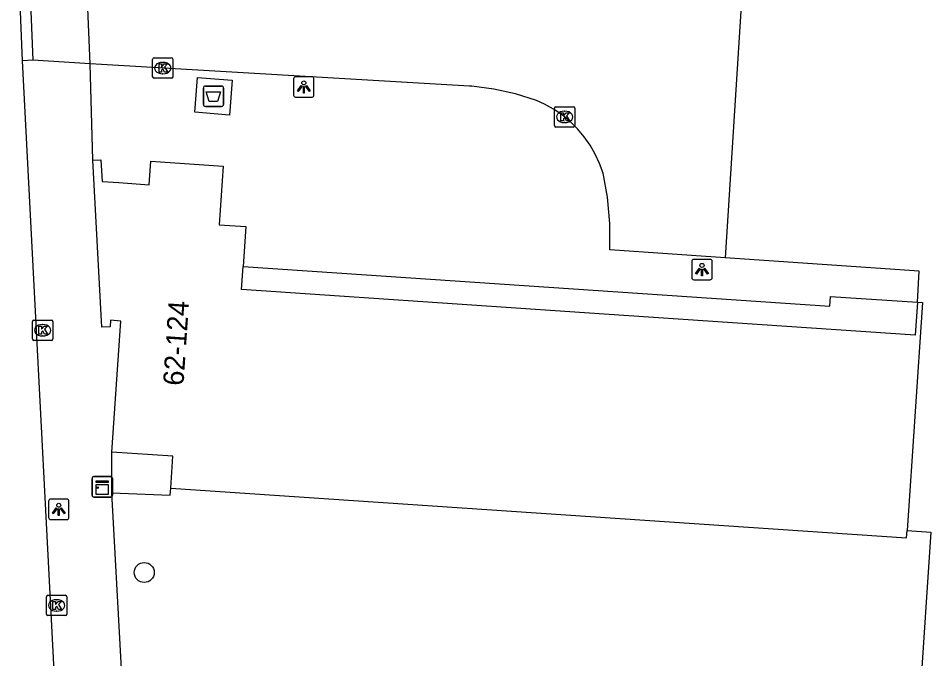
# Model space of a CAD drawing. Extents: x 161084 to 161928, y 385355 to 386522.
# Drawn here: x 161818.78 to 161863.48, y 386010 to 386041.39 of the extents above; entities that cross this region are included whole.
import ezdxf

# ---------------------------------------------------------------- set-up
doc = ezdxf.new("R2010")
doc.units = 0
for name, color, linetype in [('IMGEO_Afval_apart_plaats', 7, 'Continuous'), ('IMGEO_Berm_groen', 7, 'Continuous'), ('IMGEO_Boom', 7, 'Continuous'), ('IMGEO_Kast', 7, 'Continuous'), ('IMGEO_Kolk', 7, 'Continuous'), ('IMGEO_Lichtpunt', 7, 'Continuous'), ('IMGEO_Pand', 7, 'Continuous'), ('IMGEO_Pand_nummerreeks', 7, 'Continuous'), ('IMGEO_Parkeervlak_open', 7, 'Continuous'), ('IMGEO_Rijbaan_lokaal_open', 7, 'Continuous'), ('IMGEO_Voetpad_gesloten', 7, 'Continuous'), ('IMGEO_Voetpad_open', 7, 'Continuous')]:
    doc.layers.add(name, color=color, linetype=linetype)

msp = doc.modelspace()

# ---------------------------------------------------------------- linework, layer by layer
at = {"layer": 'IMGEO_Afval_apart_plaats'}
for p, q in [((161827.851, 386037.168), (161827.851, 386037.968)), ((161827.851, 386037.968), (161827.851, 386037.168)), ((161827.951, 386038.068), (161828.741, 386038.068)), ((161828.741, 386038.068), (161827.951, 386038.068)), ((161828.841, 386037.968), (161828.841, 386037.168)), ((161828.841, 386037.168), (161828.841, 386037.968)), ((161828.741, 386037.068), (161827.951, 386037.068)), ((161827.951, 386037.068), (161828.741, 386037.068))]:
    msp.add_line(p, q, dxfattribs=at)
msp.add_lwpolyline([(161827.994, 386037.782), (161828.698, 386037.782), (161828.549, 386037.312), (161828.143, 386037.312), (161827.994, 386037.782)], dxfattribs=at)
for centre, start, end in [((161827.951, 386037.968), 90, 180), ((161827.951, 386037.968), 90, 180), ((161828.741, 386037.968), 0, 90), ((161828.741, 386037.968), 360, 90), ((161827.951, 386037.168), 180, 270), ((161827.951, 386037.168), 180, 270), ((161828.741, 386037.168), 270, 0), ((161828.741, 386037.168), 270, 0)]:
    msp.add_arc(centre, 0.1, start, end, dxfattribs=at)
at = {"layer": 'IMGEO_Berm_groen'}
msp.add_lwpolyline([(161862.326, 386016.281), (161863.481, 386016.205), (161862.401, 386000), (161862.107, 385995.589), (161860.312, 385995.707)], dxfattribs=at)
at = {"layer": 'IMGEO_Boom'}
msp.add_circle((161824.954, 386014.226), 0.489, dxfattribs=at)
at = {"layer": 'IMGEO_Kast'}
for p, q in [((161822.397, 386017.999), (161822.397, 386018.84)), ((161822.397, 386018.84), (161822.397, 386017.999)), ((161822.472, 386018.924), (161823.313, 386018.924)), ((161823.313, 386018.924), (161822.472, 386018.924)), ((161823.397, 386018.849), (161823.397, 386018.008)), ((161823.397, 386018.008), (161823.397, 386018.849)), ((161823.322, 386017.924), (161822.481, 386017.924)), ((161822.481, 386017.924), (161823.322, 386017.924))]:
    msp.add_line(p, q, dxfattribs=at)
for points in [[(161822.592, 386018.714), (161823.192, 386018.714), (161823.192, 386018.629), (161822.592, 386018.629), (161822.592, 386018.714)], [(161822.592, 386018.539), (161823.192, 386018.539), (161823.192, 386018.05), (161822.592, 386018.05), (161822.592, 386018.539)]]:
    msp.add_lwpolyline(points, dxfattribs=at)
msp.add_circle((161822.676, 386018.388), 0.0377, dxfattribs=at)
for centre, start, end in [((161822.475, 386018.846), 92.4484, 184.2845), ((161822.475, 386018.846), 92.4484, 184.2845), ((161823.319, 386018.846), 2.4484, 94.2845), ((161823.319, 386018.846), 2.4484, 94.2845), ((161822.475, 386018.002), 182.4484, 274.2845), ((161822.475, 386018.002), 182.4484, 274.2845), ((161823.319, 386018.002), 272.4484, 4.2845), ((161823.319, 386018.002), 272.4484, 4.2845)]:
    msp.add_arc(centre, 0.0779, start, end, dxfattribs=at)
at = {"layer": 'IMGEO_Kolk'}
for p, q in [((161825.362, 386038.522), (161825.362, 386039.374)), ((161825.437, 386039.448), (161826.289, 386039.448)), ((161825.85, 386039.228), (161825.875, 386039.228)), ((161826.363, 386039.374), (161826.363, 386038.522)), ((161826.289, 386038.448), (161825.437, 386038.448)), ((161825.873, 386038.668), (161825.848, 386038.668)), ((161845.046, 386036.129), (161845.046, 386036.981)), ((161845.121, 386037.055), (161845.973, 386037.055)), ((161846.047, 386036.981), (161846.047, 386036.129)), ((161845.534, 386036.835), (161845.559, 386036.835)), ((161845.557, 386036.275), (161845.532, 386036.275)), ((161845.973, 386036.055), (161845.121, 386036.055)), ((161819.478, 386025.674), (161819.478, 386026.526)), ((161819.553, 386026.6), (161820.405, 386026.6)), ((161819.966, 386026.38), (161819.991, 386026.38)), ((161820.479, 386026.526), (161820.479, 386025.674)), ((161819.989, 386025.82), (161819.964, 386025.82)), ((161820.405, 386025.6), (161819.553, 386025.6)), ((161820.162, 386012.186), (161820.162, 386013.038)), ((161820.237, 386013.112), (161821.089, 386013.112)), ((161820.65, 386012.892), (161820.675, 386012.892)), ((161821.163, 386013.038), (161821.163, 386012.186)), ((161821.089, 386012.112), (161820.237, 386012.112)), ((161820.673, 386012.332), (161820.648, 386012.332))]:
    msp.add_line(p, q, dxfattribs=at)
for points in [[(161825.362, 386038.522), (161825.362, 386039.374)], [(161825.437, 386039.448), (161826.289, 386039.448)], [(161826.363, 386039.374), (161826.363, 386038.522)], [(161825.683, 386039.148), (161825.806, 386039.148), (161825.806, 386038.997), (161825.936, 386039.148), (161826.1, 386039.148), (161825.954, 386038.997), (161826.107, 386038.748), (161825.955, 386038.748), (161825.87, 386038.912), (161825.806, 386038.845), (161825.806, 386038.748), (161825.683, 386038.748), (161825.683, 386039.148)], [(161826.289, 386038.448), (161825.437, 386038.448)], [(161845.046, 386036.129), (161845.046, 386036.981)], [(161845.121, 386037.055), (161845.973, 386037.055)], [(161846.047, 386036.981), (161846.047, 386036.129)], [(161845.367, 386036.755), (161845.49, 386036.755), (161845.49, 386036.604), (161845.62, 386036.755), (161845.784, 386036.755), (161845.638, 386036.604), (161845.791, 386036.355), (161845.639, 386036.355), (161845.554, 386036.519), (161845.49, 386036.452), (161845.49, 386036.355), (161845.367, 386036.355), (161845.367, 386036.755)], [(161845.973, 386036.055), (161845.121, 386036.055)], [(161819.478, 386025.674), (161819.478, 386026.526)], [(161819.553, 386026.6), (161820.405, 386026.6)], [(161819.799, 386026.3), (161819.922, 386026.3), (161819.922, 386026.149), (161820.052, 386026.3), (161820.216, 386026.3), (161820.07, 386026.149), (161820.223, 386025.9), (161820.071, 386025.9), (161819.986, 386026.064), (161819.922, 386025.997), (161819.922, 386025.9), (161819.799, 386025.9), (161819.799, 386026.3)], [(161820.479, 386026.526), (161820.479, 386025.674)], [(161820.405, 386025.6), (161819.553, 386025.6)], [(161820.162, 386012.186), (161820.162, 386013.038)], [(161820.237, 386013.112), (161821.089, 386013.112)], [(161821.163, 386013.038), (161821.163, 386012.186)], [(161820.483, 386012.812), (161820.606, 386012.812), (161820.606, 386012.661), (161820.736, 386012.812), (161820.9, 386012.812), (161820.754, 386012.661), (161820.907, 386012.412), (161820.755, 386012.412), (161820.67, 386012.576), (161820.606, 386012.509), (161820.606, 386012.412), (161820.483, 386012.412), (161820.483, 386012.812)], [(161821.089, 386012.112), (161820.237, 386012.112)]]:
    msp.add_lwpolyline(points, dxfattribs=at)
for centre, start, end in [((161825.439, 386039.372), 91.552, 178.448), ((161825.439, 386039.372), 91.552, 178.448), ((161826.287, 386039.372), 1.552, 88.448), ((161826.287, 386039.372), 1.552, 88.448), ((161825.439, 386038.524), 181.552, 268.448), ((161825.439, 386038.524), 181.552, 268.448), ((161826.287, 386038.524), 271.552, 358.448), ((161826.287, 386038.524), 271.552, 358.448), ((161845.123, 386036.979), 91.552, 178.448), ((161845.123, 386036.979), 91.552, 178.448), ((161845.971, 386036.979), 1.552, 88.448), ((161845.971, 386036.979), 1.552, 88.448), ((161845.123, 386036.131), 181.552, 268.448), ((161845.123, 386036.131), 181.552, 268.448), ((161845.971, 386036.131), 271.552, 358.448), ((161845.971, 386036.131), 271.552, 358.448), ((161819.555, 386026.524), 91.552, 178.448), ((161819.555, 386026.524), 91.552, 178.448), ((161820.403, 386026.524), 1.552, 88.448), ((161820.403, 386026.524), 1.552, 88.448), ((161819.555, 386025.676), 181.552, 268.448), ((161819.555, 386025.676), 181.552, 268.448), ((161820.403, 386025.676), 271.552, 358.448), ((161820.403, 386025.676), 271.552, 358.448), ((161820.239, 386013.036), 91.552, 178.448), ((161820.239, 386013.036), 91.552, 178.448), ((161821.087, 386013.036), 1.552, 88.448), ((161821.087, 386013.036), 1.552, 88.448), ((161820.239, 386012.188), 181.552, 268.448), ((161820.239, 386012.188), 181.552, 268.448), ((161821.087, 386012.188), 271.552, 358.448), ((161821.087, 386012.188), 271.552, 358.448)]:
    msp.add_arc(centre, 0.0765, start, end, dxfattribs=at)
for centre, major_axis, ratio, start_param, end_param in [((161825.849, 386038.948), (-0.387, 0.002), 0.722429, 4.712389, 7.853982), ((161825.874, 386038.948), (-0.39, 0.002), 0.717154, 1.570796, 4.712389), ((161845.533, 386036.555), (-0.387, 0.002), 0.722429, 4.712389, 7.853982), ((161845.558, 386036.555), (-0.39, 0.002), 0.717154, 1.570796, 4.712389), ((161819.965, 386026.1), (-0.387, 0.002), 0.722429, 4.712389, 7.853982), ((161819.99, 386026.1), (-0.39, 0.002), 0.717154, 1.570796, 4.712389), ((161820.649, 386012.612), (-0.387, 0.002), 0.722429, 4.712389, 7.853982), ((161820.674, 386012.612), (-0.39, 0.002), 0.717154, 1.570796, 4.712389)]:
    msp.add_ellipse(centre, major_axis=major_axis, ratio=ratio, start_param=start_param, end_param=end_param, dxfattribs=at)
at = {"layer": 'IMGEO_Lichtpunt'}
for p, q in [((161832.272, 386038.424), (161832.272, 386037.617)), ((161832.272, 386038.424), (161832.272, 386037.617)), ((161833.174, 386038.519), (161832.366, 386038.519)), ((161833.174, 386038.519), (161832.366, 386038.519)), ((161833.268, 386037.617), (161833.268, 386038.424)), ((161833.268, 386037.617), (161833.268, 386038.424)), ((161832.366, 386037.523), (161833.174, 386037.523)), ((161832.366, 386037.523), (161833.174, 386037.523)), ((161851.777, 386029.478), (161851.777, 386028.671)), ((161851.777, 386029.478), (161851.777, 386028.671)), ((161852.679, 386029.573), (161851.871, 386029.573)), ((161852.679, 386029.573), (161851.871, 386029.573)), ((161852.773, 386028.671), (161852.773, 386029.478)), ((161852.773, 386028.671), (161852.773, 386029.478)), ((161851.871, 386028.577), (161852.679, 386028.577)), ((161851.871, 386028.577), (161852.679, 386028.577)), ((161821.171, 386017.82), (161820.363, 386017.82)), ((161821.171, 386017.82), (161820.363, 386017.82)), ((161820.269, 386017.725), (161820.269, 386016.918)), ((161820.269, 386017.725), (161820.269, 386016.918)), ((161821.265, 386016.918), (161821.265, 386017.725)), ((161821.265, 386016.918), (161821.265, 386017.725)), ((161820.363, 386016.824), (161821.171, 386016.824)), ((161820.363, 386016.824), (161821.171, 386016.824))]:
    msp.add_line(p, q, dxfattribs=at)
for points in [[(161832.646, 386038.088), (161832.685, 386038.06), (161832.497, 386037.798), (161832.459, 386037.825), (161832.646, 386038.088)], [(161832.748, 386038.04), (161832.795, 386038.04), (161832.795, 386037.718), (161832.748, 386037.718), (161832.748, 386038.04)], [(161832.858, 386038.06), (161832.896, 386038.087), (161833.083, 386037.825), (161833.044, 386037.797), (161832.858, 386038.06)], [(161852.151, 386029.142), (161852.19, 386029.114), (161852.002, 386028.852), (161851.964, 386028.879), (161852.151, 386029.142)], [(161852.253, 386029.094), (161852.3, 386029.094), (161852.3, 386028.772), (161852.253, 386028.772), (161852.253, 386029.094)], [(161852.363, 386029.114), (161852.401, 386029.141), (161852.588, 386028.879), (161852.549, 386028.851), (161852.363, 386029.114)], [(161820.643, 386017.389), (161820.682, 386017.361), (161820.494, 386017.099), (161820.456, 386017.126), (161820.643, 386017.389)], [(161820.745, 386017.341), (161820.792, 386017.341), (161820.792, 386017.019), (161820.745, 386017.019), (161820.745, 386017.341)], [(161820.855, 386017.361), (161820.893, 386017.388), (161821.08, 386017.126), (161821.041, 386017.098), (161820.855, 386017.361)]]:
    msp.add_lwpolyline(points, dxfattribs=at)
for centre in [(161832.771, 386038.222), (161852.276, 386029.276), (161820.768, 386017.523)]:
    msp.add_circle(centre, 0.0994, dxfattribs=at)
for centre, start, end in [((161832.366, 386038.424), 90, 180), ((161832.366, 386038.424), 90, 180), ((161833.174, 386038.424), 0, 90), ((161833.174, 386038.424), 0, 90), ((161832.366, 386037.617), 180, 270), ((161832.366, 386037.617), 180, 270), ((161833.174, 386037.617), 270, 0), ((161833.174, 386037.617), 270, 360), ((161851.871, 386029.478), 90, 180), ((161851.871, 386029.478), 90, 180), ((161852.679, 386029.478), 0, 90), ((161852.679, 386029.478), 0, 90), ((161851.871, 386028.671), 180, 270), ((161851.871, 386028.671), 180, 270), ((161852.679, 386028.671), 270, 0), ((161852.679, 386028.671), 270, 360), ((161820.363, 386017.725), 90, 180), ((161820.363, 386017.725), 90, 180), ((161821.171, 386017.725), 0, 90), ((161821.171, 386017.725), 0, 90), ((161820.363, 386016.918), 180, 270), ((161820.363, 386016.918), 180, 270), ((161821.171, 386016.918), 270, 0), ((161821.171, 386016.918), 270, 360)]:
    msp.add_arc(centre, 0.0946, start, end, dxfattribs=at)
at = {"layer": 'IMGEO_Pand'}
for points in [[(161822.44, 386034.439), (161822.831, 386034.443), (161822.888, 386033.395), (161823.711, 386033.332), (161825.2, 386033.219), (161825.279, 386034.386), (161828.824, 386034.146), (161828.629, 386031.266), (161829.932, 386031.178), (161829.799, 386029.223)], [(161823.365, 386020.125), (161823.8, 386026.551), (161823.303, 386026.585), (161823.281, 386026.266), (161822.885, 386026.242), (161822.44, 386034.439)], [(161862.83, 386027.468), (161862.721, 386025.861), (161847.488, 386026.892), (161829.723, 386028.095), (161829.799, 386029.223)], [(161862.83, 386027.468), (161863.082, 386027.451), (161862.326, 386016.281)], [(161826.255, 386018.358), (161826.36, 386019.922), (161823.365, 386020.125)], [(161826.255, 386018.358), (161862.301, 386015.917), (161862.326, 386016.281)]]:
    msp.add_lwpolyline(points, dxfattribs=at)
at = {"layer": 'IMGEO_Parkeervlak_open'}
msp.add_lwpolyline([(161831.387, 386063.752), (161855.492, 386062.33), (161853.415, 386029.641)], dxfattribs=at)
at = {"layer": 'IMGEO_Rijbaan_lokaal_open'}
for points in [[(161818.994, 386039.308), (161818.783, 386044.547)], [(161822.36, 385974.707), (161821.739, 385986.755), (161821.04, 385999.964), (161818.994, 386039.308)]]:
    msp.add_lwpolyline(points, dxfattribs=at)
at = {"layer": 'IMGEO_Voetpad_gesloten'}
msp.add_lwpolyline([(161829.129, 386036.646), (161827.428, 386036.78), (161827.563, 386038.49), (161829.264, 386038.356), (161829.129, 386036.646)], dxfattribs=at)
at = {"layer": 'IMGEO_Voetpad_open'}
for points in [[(161819.284, 386044.564), (161819.491, 386039.333)], [(161822.312, 386039.155), (161822.098, 386044.216)], [(161819.491, 386039.333), (161818.994, 386039.308)], [(161822.312, 386039.155), (161819.491, 386039.333)], [(161822.44, 386034.439), (161822.312, 386039.155)], [(161853.415, 386029.641), (161847.755, 386030.041), (161847.755, 386031.333), (161847.64, 386032.621), (161847.434, 386033.789), (161847.263, 386034.266), (161847.05, 386034.727), (161846.797, 386035.166), (161846.505, 386035.581), (161846.178, 386035.968), (161845.817, 386036.325), (161845.426, 386036.648), (161845.008, 386036.934), (161844.566, 386037.183), (161844.175, 386037.361), (161843.137, 386037.687), (161842.075, 386037.919), (161840.996, 386038.055), (161840.882, 386038.064), (161822.312, 386039.155)], [(161862.83, 386027.468), (161862.912, 386028.986), (161853.415, 386029.641)], [(161829.799, 386029.223), (161858.538, 386027.278), (161858.57, 386027.757), (161862.83, 386027.468)], [(161823.362, 386018.13), (161823.365, 386020.125)], [(161823.362, 386018.13), (161826.232, 386018.019), (161826.255, 386018.358)], [(161824.366, 385998.161), (161824.364, 386000), (161823.362, 386018.13)]]:
    msp.add_lwpolyline(points, dxfattribs=at)

# ---------------------------------------------------------------- texts
at = {"layer": 'IMGEO_Pand_nummerreeks'}
msp.add_text('62-124', height=1, rotation=86.1273, dxfattribs=at).set_placement((161826.871, 386023.357))

doc.saveas('drawing.dxf')
